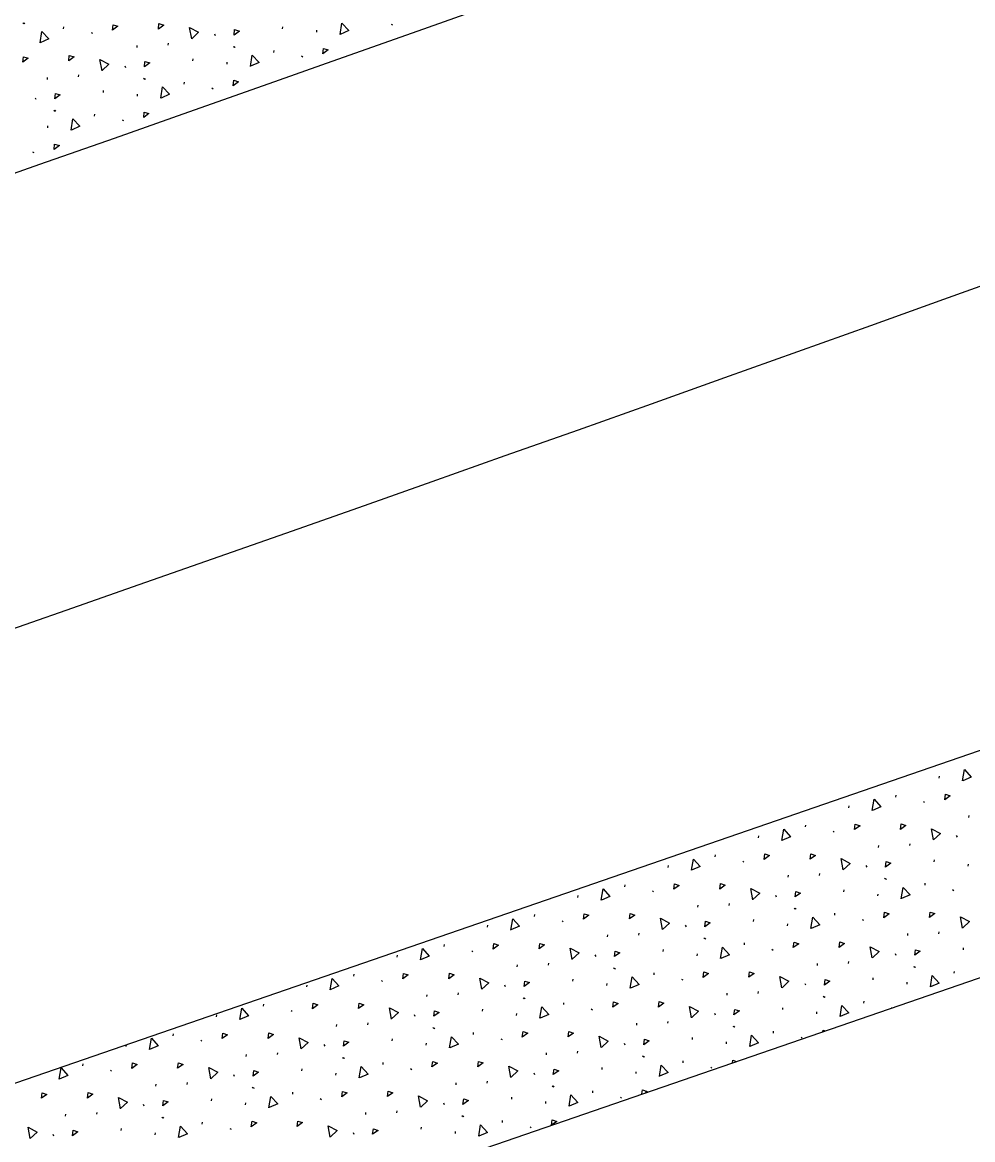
# Model space of a CAD drawing. Extents: x 2338610 to 2351914, y 366540 to 376484.
# Drawn here: x 2348488.66 to 2348515.22, y 367603.19 to 367634.41 of the extents above; entities that cross this region are included whole.
import ezdxf

# ---------------------------------------------------------------- set-up
doc = ezdxf.new("R2010")
doc.units = 0
for name, color, linetype in [('RD_HC_Cl', 7, 'Continuous'), ('RD_PD_ConcMed', 7, 'Continuous'), ('RD_PD_Final_LnLine', 7, 'Continuous'), ('RD_PD_Final_TrvlWay', 7, 'Continuous')]:
    doc.layers.add(name, color=color, linetype=linetype)

msp = doc.modelspace()

# ---------------------------------------------------------------- linework, layer by layer
at = {"layer": 'RD_HC_Cl'}
msp.add_arc((2347533.93, 370355.677), 2880.79, 281.440729, 295.940729, dxfattribs=at)
at = {"layer": 'RD_PD_ConcMed'}
for p, q in [((2348488.675, 367634.4), (2348488.707, 367634.376)), ((2348488.7, 367634.396), (2348488.732, 367634.372)), ((2348489.812, 367634.233), (2348489.816, 367634.287)), ((2348490.585, 367634.131), (2348490.617, 367634.107)), ((2348494.027, 367634.089), (2348494.049, 367634.043)), ((2348495.934, 367634.232), (2348495.938, 367634.286)), ((2348496.887, 367634.134), (2348496.891, 367634.189)), ((2348498.968, 367634.362), (2348499, 367634.338)), ((2348491.866, 367633.709), (2348491.87, 367633.764)), ((2348492.737, 367633.778), (2348492.741, 367633.832)), ((2348494.553, 367633.74), (2348494.585, 367633.716)), ((2348494.578, 367633.736), (2348494.61, 367633.712)), ((2348495.691, 367633.573), (2348495.695, 367633.628)), ((2348496.464, 367633.471), (2348496.496, 367633.447)), ((2348491.522, 367633.197), (2348491.544, 367633.152)), ((2348493.429, 367633.34), (2348493.433, 367633.395)), ((2348494.383, 367633.243), (2348494.387, 367633.297)), ((2348489.361, 367632.818), (2348489.366, 367632.872)), ((2348490.233, 367632.886), (2348490.237, 367632.941)), ((2348492.048, 367632.849), (2348492.081, 367632.825)), ((2348492.074, 367632.845), (2348492.106, 367632.821)), ((2348490.924, 367632.449), (2348490.928, 367632.504)), ((2348493.186, 367632.682), (2348493.19, 367632.736)), ((2348493.959, 367632.58), (2348493.991, 367632.556)), ((2348489.018, 367632.306), (2348489.04, 367632.261)), ((2348491.878, 367632.352), (2348491.882, 367632.406)), ((2348489.544, 367631.958), (2348489.576, 367631.934)), ((2348489.569, 367631.953), (2348489.601, 367631.929)), ((2348490.681, 367631.79), (2348490.686, 367631.845)), ((2348491.454, 367631.688), (2348491.486, 367631.664)), ((2348489.373, 367631.46), (2348489.377, 367631.515)), ((2348488.949, 367630.797), (2348488.981, 367630.773)), ((2348514.281, 367613.298), (2348514.286, 367613.353)), ((2348513.072, 367612.765), (2348513.077, 367612.819)), ((2348513.842, 367612.645), (2348513.874, 367612.62)), ((2348511.756, 367612.464), (2348511.762, 367612.519)), ((2348515.113, 367612.194), (2348515.119, 367612.249)), ((2348510.548, 367611.931), (2348510.553, 367611.985)), ((2348509.232, 367611.63), (2348509.238, 367611.685)), ((2348511.318, 367611.811), (2348511.349, 367611.786)), ((2348514.758, 367611.69), (2348514.779, 367611.645)), ((2348512.589, 367611.36), (2348512.595, 367611.414)), ((2348513.462, 367611.409), (2348513.467, 367611.463)), ((2348508.023, 367611.096), (2348508.029, 367611.151)), ((2348508.793, 367610.977), (2348508.825, 367610.952)), ((2348514.143, 367610.956), (2348514.148, 367611.01)), ((2348506.708, 367610.796), (2348506.713, 367610.851)), ((2348512.234, 367610.856), (2348512.255, 367610.81)), ((2348515.094, 367610.837), (2348515.1, 367610.891)), ((2348510.065, 367610.526), (2348510.07, 367610.58)), ((2348510.937, 367610.575), (2348510.943, 367610.629)), ((2348512.752, 367610.496), (2348512.783, 367610.471)), ((2348512.777, 367610.491), (2348512.808, 367610.466)), ((2348513.885, 367610.303), (2348513.891, 367610.357)), ((2348505.499, 367610.262), (2348505.504, 367610.317)), ((2348506.269, 367610.143), (2348506.301, 367610.118)), ((2348511.619, 367610.122), (2348511.624, 367610.176)), ((2348512.57, 367610.003), (2348512.575, 367610.057)), ((2348514.655, 367610.183), (2348514.687, 367610.159)), ((2348504.183, 367609.962), (2348504.189, 367610.016)), ((2348507.54, 367609.692), (2348507.546, 367609.746)), ((2348508.413, 367609.74), (2348508.418, 367609.795)), ((2348509.709, 367610.022), (2348509.73, 367609.976)), ((2348502.974, 367609.428), (2348502.98, 367609.483)), ((2348510.227, 367609.662), (2348510.259, 367609.637)), ((2348510.252, 367609.657), (2348510.284, 367609.632)), ((2348511.361, 367609.469), (2348511.366, 367609.523)), ((2348501.659, 367609.128), (2348501.664, 367609.182)), ((2348503.745, 367609.309), (2348503.776, 367609.284)), ((2348507.185, 367609.188), (2348507.206, 367609.142)), ((2348509.094, 367609.288), (2348509.1, 367609.342)), ((2348510.046, 367609.169), (2348510.051, 367609.223)), ((2348512.131, 367609.349), (2348512.163, 367609.325)), ((2348505.016, 367608.858), (2348505.021, 367608.912)), ((2348505.888, 367608.906), (2348505.894, 367608.961)), ((2348507.703, 367608.828), (2348507.735, 367608.803)), ((2348507.728, 367608.823), (2348507.76, 367608.798)), ((2348513.402, 367608.898), (2348513.408, 367608.953)), ((2348514.275, 367608.947), (2348514.28, 367609.001)), ((2348500.45, 367608.594), (2348500.456, 367608.648)), ((2348501.22, 367608.474), (2348501.252, 367608.45)), ((2348506.57, 367608.453), (2348506.575, 367608.508)), ((2348508.837, 367608.635), (2348508.842, 367608.689)), ((2348509.607, 367608.515), (2348509.638, 367608.49)), ((2348514.956, 367608.494), (2348514.962, 367608.549)), ((2348499.135, 367608.294), (2348499.14, 367608.348)), ((2348504.661, 367608.354), (2348504.682, 367608.308)), ((2348507.521, 367608.334), (2348507.527, 367608.389)), ((2348511.751, 367608.113), (2348511.756, 367608.167)), ((2348513.047, 367608.394), (2348513.068, 367608.349)), ((2348502.492, 367608.024), (2348502.497, 367608.078)), ((2348503.364, 367608.072), (2348503.369, 367608.127)), ((2348505.179, 367607.994), (2348505.21, 367607.969)), ((2348505.204, 367607.989), (2348505.235, 367607.964)), ((2348506.312, 367607.801), (2348506.318, 367607.855)), ((2348510.878, 367608.064), (2348510.884, 367608.119)), ((2348513.565, 367608.034), (2348513.597, 367608.01)), ((2348513.59, 367608.029), (2348513.622, 367608.005)), ((2348514.699, 367607.841), (2348514.704, 367607.896)), ((2348497.926, 367607.76), (2348497.931, 367607.814)), ((2348498.696, 367607.64), (2348498.727, 367607.616)), ((2348504.046, 367607.619), (2348504.051, 367607.674)), ((2348504.997, 367607.5), (2348505.002, 367607.555)), ((2348507.082, 367607.681), (2348507.114, 367607.656)), ((2348510.523, 367607.56), (2348510.544, 367607.515)), ((2348512.432, 367607.66), (2348512.437, 367607.714)), ((2348513.383, 367607.541), (2348513.389, 367607.595)), ((2348496.61, 367607.46), (2348496.616, 367607.514)), ((2348499.967, 367607.19), (2348499.973, 367607.244)), ((2348500.84, 367607.238), (2348500.845, 367607.293)), ((2348502.136, 367607.52), (2348502.157, 367607.474)), ((2348508.354, 367607.23), (2348508.359, 367607.285)), ((2348509.226, 367607.279), (2348509.232, 367607.333)), ((2348495.401, 367606.926), (2348495.407, 367606.98)), ((2348502.654, 367607.16), (2348502.686, 367607.135)), ((2348502.679, 367607.155), (2348502.711, 367607.13)), ((2348503.788, 367606.966), (2348503.793, 367607.021)), ((2348511.041, 367607.2), (2348511.072, 367607.176)), ((2348511.066, 367607.195), (2348511.097, 367607.171)), ((2348512.174, 367607.007), (2348512.18, 367607.062)), ((2348494.086, 367606.626), (2348494.091, 367606.68)), ((2348496.172, 367606.806), (2348496.203, 367606.782)), ((2348499.612, 367606.686), (2348499.633, 367606.64)), ((2348501.521, 367606.785), (2348501.527, 367606.84)), ((2348502.472, 367606.666), (2348502.478, 367606.721)), ((2348504.558, 367606.847), (2348504.59, 367606.822)), ((2348507.998, 367606.726), (2348508.019, 367606.681)), ((2348509.908, 367606.826), (2348509.913, 367606.88)), ((2348510.859, 367606.707), (2348510.864, 367606.761)), ((2348512.945, 367606.888), (2348512.958, 367606.877)), ((2348497.443, 367606.355), (2348497.448, 367606.41)), ((2348498.315, 367606.404), (2348498.321, 367606.458)), ((2348500.13, 367606.326), (2348500.161, 367606.301)), ((2348500.155, 367606.321), (2348500.187, 367606.296)), ((2348505.829, 367606.396), (2348505.835, 367606.45)), ((2348506.702, 367606.445), (2348506.707, 367606.499)), ((2348508.516, 367606.366), (2348508.548, 367606.342)), ((2348508.541, 367606.361), (2348508.573, 367606.336)), ((2348492.877, 367606.092), (2348492.882, 367606.146)), ((2348493.647, 367605.972), (2348493.679, 367605.947)), ((2348498.997, 367605.951), (2348499.002, 367606.006)), ((2348501.264, 367606.132), (2348501.269, 367606.187)), ((2348502.034, 367606.013), (2348502.065, 367605.988)), ((2348507.383, 367605.992), (2348507.389, 367606.046)), ((2348509.65, 367606.173), (2348509.655, 367606.227)), ((2348510.42, 367606.053), (2348510.452, 367606.029)), ((2348491.562, 367605.792), (2348491.567, 367605.846)), ((2348497.088, 367605.852), (2348497.109, 367605.806)), ((2348499.948, 367605.832), (2348499.953, 367605.887)), ((2348504.177, 367605.611), (2348504.183, 367605.665)), ((2348505.474, 367605.892), (2348505.495, 367605.846)), ((2348508.335, 367605.873), (2348508.34, 367605.927)), ((2348494.919, 367605.521), (2348494.924, 367605.576)), ((2348495.791, 367605.57), (2348495.796, 367605.624)), ((2348497.606, 367605.491), (2348497.637, 367605.467)), ((2348497.631, 367605.486), (2348497.662, 367605.462)), ((2348498.739, 367605.298), (2348498.745, 367605.353)), ((2348503.305, 367605.562), (2348503.31, 367605.616)), ((2348505.992, 367605.532), (2348506.024, 367605.507)), ((2348506.017, 367605.527), (2348506.049, 367605.502)), ((2348507.126, 367605.339), (2348507.131, 367605.393)), ((2348490.353, 367605.258), (2348490.358, 367605.312)), ((2348491.123, 367605.138), (2348491.154, 367605.113)), ((2348496.473, 367605.117), (2348496.478, 367605.171)), ((2348497.424, 367604.998), (2348497.429, 367605.052)), ((2348499.509, 367605.179), (2348499.541, 367605.154)), ((2348502.95, 367605.058), (2348502.971, 367605.012)), ((2348504.859, 367605.158), (2348504.864, 367605.212)), ((2348505.81, 367605.039), (2348505.816, 367605.093)), ((2348507.896, 367605.219), (2348507.927, 367605.195)), ((2348489.037, 367604.957), (2348489.04, 367604.98)), ((2348492.394, 367604.687), (2348492.4, 367604.742)), ((2348493.267, 367604.736), (2348493.272, 367604.79)), ((2348494.563, 367605.017), (2348494.584, 367604.972)), ((2348500.781, 367604.728), (2348500.786, 367604.782)), ((2348501.653, 367604.776), (2348501.659, 367604.831)), ((2348495.081, 367604.657), (2348495.113, 367604.633)), ((2348495.106, 367604.652), (2348495.138, 367604.628)), ((2348496.215, 367604.464), (2348496.22, 367604.519)), ((2348503.468, 367604.698), (2348503.499, 367604.673)), ((2348503.493, 367604.693), (2348503.524, 367604.668)), ((2348504.601, 367604.505), (2348504.607, 367604.559)), ((2348492.039, 367604.183), (2348492.06, 367604.138)), ((2348493.948, 367604.283), (2348493.954, 367604.337)), ((2348494.899, 367604.164), (2348494.905, 367604.218)), ((2348496.985, 367604.345), (2348497.017, 367604.32)), ((2348500.425, 367604.224), (2348500.446, 367604.178)), ((2348502.335, 367604.324), (2348502.34, 367604.378)), ((2348503.286, 367604.205), (2348503.291, 367604.259)), ((2348505.371, 367604.385), (2348505.403, 367604.361)), ((2348489.87, 367603.853), (2348489.875, 367603.907)), ((2348490.742, 367603.902), (2348490.748, 367603.956)), ((2348492.557, 367603.823), (2348492.588, 367603.799)), ((2348492.582, 367603.818), (2348492.613, 367603.794)), ((2348498.256, 367603.894), (2348498.262, 367603.948)), ((2348499.129, 367603.942), (2348499.134, 367603.997)), ((2348500.943, 367603.864), (2348500.975, 367603.839)), ((2348500.968, 367603.859), (2348501, 367603.834)), ((2348491.424, 367603.449), (2348491.429, 367603.503)), ((2348493.69, 367603.63), (2348493.696, 367603.684)), ((2348494.461, 367603.51), (2348494.492, 367603.486)), ((2348499.81, 367603.489), (2348499.816, 367603.544)), ((2348502.077, 367603.671), (2348502.082, 367603.725)), ((2348502.847, 367603.551), (2348502.879, 367603.526)), ((2348489.515, 367603.349), (2348489.536, 367603.304)), ((2348492.375, 367603.33), (2348492.38, 367603.384)), ((2348497.901, 367603.39), (2348497.922, 367603.344)), ((2348500.761, 367603.37), (2348500.767, 367603.425))]:
    msp.add_line(p, q, dxfattribs=at)
for points in [[(2348492.462, 367634.224), (2348492.478, 367634.378), (2348492.61, 367634.336), (2348492.462, 367634.224)], [(2348497.54, 367634.072), (2348497.586, 367634.389), (2348497.783, 367634.182), (2348497.545, 367634.074)], [(2348489.157, 367633.841), (2348489.203, 367634.158), (2348489.4, 367633.951), (2348489.162, 367633.842)], [(2348491.182, 367634.19), (2348491.199, 367634.343), (2348491.331, 367634.302), (2348491.182, 367634.19)], [(2348493.393, 367633.95), (2348493.328, 367634.263), (2348493.584, 367634.137), (2348493.397, 367633.953)], [(2348494.577, 367634.055), (2348494.593, 367634.208), (2348494.725, 367634.167), (2348494.577, 367634.055)], [(2348488.678, 367633.299), (2348488.694, 367633.452), (2348488.826, 367633.411), (2348488.678, 367633.299)], [(2348489.957, 367633.333), (2348489.973, 367633.486), (2348490.106, 367633.445), (2348489.957, 367633.333)], [(2348495.035, 367633.181), (2348495.081, 367633.498), (2348495.279, 367633.291), (2348495.04, 367633.183)], [(2348497.061, 367633.53), (2348497.077, 367633.683), (2348497.21, 367633.642), (2348497.061, 367633.53)], [(2348490.888, 367633.058), (2348490.823, 367633.372), (2348491.079, 367633.245), (2348490.892, 367633.062)], [(2348492.072, 367633.164), (2348492.088, 367633.317), (2348492.221, 367633.276), (2348492.072, 367633.164)], [(2348492.53, 367632.289), (2348492.577, 367632.606), (2348492.774, 367632.4), (2348492.536, 367632.291)], [(2348494.556, 367632.639), (2348494.572, 367632.792), (2348494.705, 367632.751), (2348494.556, 367632.639)], [(2348489.567, 367632.272), (2348489.584, 367632.426), (2348489.716, 367632.384), (2348489.567, 367632.272)], [(2348492.052, 367631.748), (2348492.068, 367631.901), (2348492.2, 367631.86), (2348492.052, 367631.748)], [(2348490.026, 367631.398), (2348490.072, 367631.715), (2348490.269, 367631.508), (2348490.031, 367631.4)], [(2348489.547, 367630.856), (2348489.563, 367631.01), (2348489.695, 367630.968), (2348489.547, 367630.856)], [(2348514.932, 367613.221), (2348514.985, 367613.537), (2348515.178, 367613.326), (2348514.937, 367613.223)], [(2348514.441, 367612.691), (2348514.46, 367612.843), (2348514.592, 367612.799), (2348514.441, 367612.691)], [(2348512.408, 367612.387), (2348512.461, 367612.703), (2348512.653, 367612.492), (2348512.413, 367612.389)], [(2348511.916, 367611.857), (2348511.936, 367612.009), (2348512.068, 367611.965), (2348511.916, 367611.857)], [(2348513.196, 367611.862), (2348513.216, 367612.014), (2348513.347, 367611.97), (2348513.196, 367611.862)], [(2348509.883, 367611.553), (2348509.937, 367611.869), (2348510.129, 367611.658), (2348509.888, 367611.555)], [(2348514.121, 367611.566), (2348514.063, 367611.881), (2348514.316, 367611.748), (2348514.125, 367611.569)], [(2348507.359, 367610.719), (2348507.412, 367611.035), (2348507.605, 367610.824), (2348507.364, 367610.721)], [(2348509.392, 367611.023), (2348509.412, 367611.175), (2348509.543, 367611.131), (2348509.392, 367611.023)], [(2348510.672, 367611.028), (2348510.691, 367611.18), (2348510.823, 367611.136), (2348510.672, 367611.028)], [(2348511.596, 367610.732), (2348511.539, 367611.047), (2348511.792, 367610.914), (2348511.601, 367610.735)], [(2348512.782, 367610.81), (2348512.802, 367610.963), (2348512.934, 367610.919), (2348512.782, 367610.81)], [(2348506.868, 367610.188), (2348506.887, 367610.341), (2348507.019, 367610.297), (2348506.868, 367610.188)], [(2348508.147, 367610.194), (2348508.167, 367610.346), (2348508.299, 367610.302), (2348508.147, 367610.194)], [(2348504.834, 367609.885), (2348504.888, 367610.201), (2348505.08, 367609.99), (2348504.84, 367609.887)], [(2348509.072, 367609.898), (2348509.014, 367610.213), (2348509.267, 367610.08), (2348509.076, 367609.901)], [(2348510.258, 367609.976), (2348510.278, 367610.129), (2348510.409, 367610.084), (2348510.258, 367609.976)], [(2348513.221, 367609.926), (2348513.274, 367610.241), (2348513.467, 367610.03), (2348513.226, 367609.927)], [(2348504.343, 367609.354), (2348504.363, 367609.507), (2348504.494, 367609.463), (2348504.343, 367609.354)], [(2348505.623, 367609.359), (2348505.643, 367609.512), (2348505.774, 367609.468), (2348505.623, 367609.359)], [(2348510.697, 367609.091), (2348510.75, 367609.407), (2348510.943, 367609.196), (2348510.702, 367609.093)], [(2348512.73, 367609.395), (2348512.749, 367609.548), (2348512.881, 367609.503), (2348512.73, 367609.395)], [(2348514.009, 367609.4), (2348514.029, 367609.553), (2348514.161, 367609.508), (2348514.009, 367609.4)], [(2348514.934, 367609.104), (2348514.876, 367609.419), (2348515.129, 367609.287), (2348514.938, 367609.108)], [(2348502.31, 367609.051), (2348502.364, 367609.367), (2348502.556, 367609.156), (2348502.315, 367609.053)], [(2348506.548, 367609.064), (2348506.49, 367609.379), (2348506.743, 367609.246), (2348506.552, 367609.067)], [(2348507.734, 367609.142), (2348507.753, 367609.295), (2348507.885, 367609.25), (2348507.734, 367609.142)], [(2348499.786, 367608.217), (2348499.839, 367608.533), (2348500.032, 367608.321), (2348499.791, 367608.218)], [(2348501.819, 367608.52), (2348501.839, 367608.673), (2348501.97, 367608.629), (2348501.819, 367608.52)], [(2348503.099, 367608.525), (2348503.118, 367608.678), (2348503.25, 367608.634), (2348503.099, 367608.525)], [(2348504.023, 367608.23), (2348503.965, 367608.545), (2348504.219, 367608.412), (2348504.028, 367608.233)], [(2348508.172, 367608.257), (2348508.226, 367608.573), (2348508.418, 367608.362), (2348508.177, 367608.259)], [(2348510.205, 367608.561), (2348510.225, 367608.714), (2348510.357, 367608.669), (2348510.205, 367608.561)], [(2348511.485, 367608.566), (2348511.505, 367608.719), (2348511.636, 367608.674), (2348511.485, 367608.566)], [(2348512.41, 367608.27), (2348512.352, 367608.585), (2348512.605, 367608.453), (2348512.414, 367608.274)], [(2348513.596, 367608.348), (2348513.616, 367608.501), (2348513.747, 367608.457), (2348513.596, 367608.348)], [(2348505.209, 367608.308), (2348505.229, 367608.461), (2348505.361, 367608.416), (2348505.209, 367608.308)], [(2348499.295, 367607.686), (2348499.314, 367607.839), (2348499.446, 367607.795), (2348499.295, 367607.686)], [(2348500.574, 367607.691), (2348500.594, 367607.844), (2348500.725, 367607.8), (2348500.574, 367607.691)], [(2348507.681, 367607.727), (2348507.701, 367607.879), (2348507.832, 367607.835), (2348507.681, 367607.727)], [(2348508.961, 367607.732), (2348508.98, 367607.884), (2348509.112, 367607.84), (2348508.961, 367607.732)], [(2348497.261, 367607.383), (2348497.315, 367607.698), (2348497.507, 367607.487), (2348497.267, 367607.384)], [(2348501.499, 367607.395), (2348501.441, 367607.71), (2348501.694, 367607.578), (2348501.503, 367607.399)], [(2348502.685, 367607.474), (2348502.705, 367607.626), (2348502.836, 367607.582), (2348502.685, 367607.474)], [(2348505.648, 367607.423), (2348505.701, 367607.739), (2348505.894, 367607.528), (2348505.653, 367607.425)], [(2348509.885, 367607.436), (2348509.828, 367607.751), (2348510.081, 367607.619), (2348509.89, 367607.439)], [(2348511.072, 367607.514), (2348511.091, 367607.667), (2348511.223, 367607.623), (2348511.072, 367607.514)], [(2348514.034, 367607.464), (2348514.088, 367607.78), (2348514.28, 367607.569), (2348514.04, 367607.466)], [(2348496.77, 367606.852), (2348496.79, 367607.005), (2348496.921, 367606.96), (2348496.77, 367606.852)], [(2348498.05, 367606.857), (2348498.07, 367607.01), (2348498.201, 367606.965), (2348498.05, 367606.857)], [(2348503.123, 367606.589), (2348503.177, 367606.905), (2348503.369, 367606.694), (2348503.129, 367606.591)], [(2348505.157, 367606.893), (2348505.176, 367607.045), (2348505.308, 367607.001), (2348505.157, 367606.893)], [(2348506.436, 367606.898), (2348506.456, 367607.05), (2348506.588, 367607.006), (2348506.436, 367606.898)], [(2348507.361, 367606.602), (2348507.303, 367606.917), (2348507.556, 367606.784), (2348507.365, 367606.605)], [(2348511.51, 367606.63), (2348511.563, 367606.946), (2348511.756, 367606.734), (2348511.515, 367606.632)], [(2348513.563, 367607.085), (2348513.563, 367607.086), (2348513.564, 367607.086)], [(2348494.737, 367606.549), (2348494.79, 367606.864), (2348494.983, 367606.653), (2348494.742, 367606.55)], [(2348498.974, 367606.561), (2348498.917, 367606.876), (2348499.17, 367606.744), (2348498.979, 367606.565)], [(2348500.161, 367606.64), (2348500.18, 367606.792), (2348500.312, 367606.748), (2348500.161, 367606.64)], [(2348508.547, 367606.68), (2348508.567, 367606.833), (2348508.698, 367606.789), (2348508.547, 367606.68)], [(2348492.213, 367605.714), (2348492.266, 367606.03), (2348492.459, 367605.819), (2348492.218, 367605.716)], [(2348494.246, 367606.018), (2348494.266, 367606.171), (2348494.397, 367606.126), (2348494.246, 367606.018)], [(2348495.526, 367606.023), (2348495.545, 367606.176), (2348495.677, 367606.131), (2348495.526, 367606.023)], [(2348496.45, 367605.727), (2348496.392, 367606.042), (2348496.645, 367605.91), (2348496.454, 367605.731)], [(2348500.599, 367605.755), (2348500.653, 367606.071), (2348500.845, 367605.86), (2348500.604, 367605.757)], [(2348502.632, 367606.059), (2348502.652, 367606.211), (2348502.784, 367606.167), (2348502.632, 367606.059)], [(2348503.912, 367606.064), (2348503.932, 367606.216), (2348504.063, 367606.172), (2348503.912, 367606.064)], [(2348504.837, 367605.768), (2348504.779, 367606.083), (2348505.032, 367605.95), (2348504.841, 367605.771)], [(2348506.023, 367605.846), (2348506.042, 367605.999), (2348506.174, 367605.955), (2348506.023, 367605.846)], [(2348508.986, 367605.796), (2348509.039, 367606.111), (2348509.232, 367605.9), (2348508.991, 367605.797)], [(2348511.034, 367606.214), (2348511.038, 367606.252), (2348511.092, 367606.234)], [(2348497.636, 367605.806), (2348497.656, 367605.958), (2348497.788, 367605.914), (2348497.636, 367605.806)], [(2348493.001, 367605.189), (2348493.021, 367605.342), (2348493.152, 367605.297), (2348493.001, 367605.189)], [(2348500.108, 367605.224), (2348500.128, 367605.377), (2348500.259, 367605.333), (2348500.108, 367605.224)], [(2348501.388, 367605.229), (2348501.407, 367605.382), (2348501.539, 367605.338), (2348501.388, 367605.229)], [(2348508.504, 367605.342), (2348508.514, 367605.418), (2348508.62, 367605.382)], [(2348489.688, 367604.88), (2348489.742, 367605.196), (2348489.934, 367604.985), (2348489.694, 367604.882)], [(2348491.721, 367605.184), (2348491.741, 367605.337), (2348491.873, 367605.292), (2348491.721, 367605.184)], [(2348493.926, 367604.893), (2348493.868, 367605.208), (2348494.121, 367605.076), (2348493.93, 367604.897)], [(2348495.112, 367604.971), (2348495.132, 367605.124), (2348495.263, 367605.08), (2348495.112, 367604.971)], [(2348498.075, 367604.921), (2348498.128, 367605.237), (2348498.321, 367605.026), (2348498.08, 367604.923)], [(2348502.312, 367604.934), (2348502.255, 367605.249), (2348502.508, 367605.116), (2348502.317, 367604.937)], [(2348503.498, 367605.012), (2348503.518, 367605.165), (2348503.65, 367605.12), (2348503.498, 367605.012)], [(2348506.461, 367604.962), (2348506.515, 367605.277), (2348506.707, 367605.066), (2348506.466, 367604.963)], [(2348489.197, 367604.35), (2348489.217, 367604.502), (2348489.348, 367604.458), (2348489.197, 367604.35)], [(2348490.477, 367604.355), (2348490.497, 367604.507), (2348490.628, 367604.463), (2348490.477, 367604.355)], [(2348497.584, 367604.39), (2348497.603, 367604.543), (2348497.735, 367604.499), (2348497.584, 367604.39)], [(2348498.863, 367604.395), (2348498.883, 367604.548), (2348499.015, 367604.504), (2348498.863, 367604.395)], [(2348499.788, 367604.1), (2348499.73, 367604.415), (2348499.983, 367604.282), (2348499.792, 367604.103)], [(2348503.937, 367604.127), (2348503.99, 367604.443), (2348504.183, 367604.232), (2348503.942, 367604.129)], [(2348505.975, 367604.47), (2348505.99, 367604.584), (2348506.121, 367604.539), (2348506.071, 367604.503)], [(2348491.401, 367604.059), (2348491.344, 367604.374), (2348491.597, 367604.241), (2348491.406, 367604.062)], [(2348492.588, 367604.137), (2348492.607, 367604.29), (2348492.739, 367604.246), (2348492.588, 367604.137)], [(2348495.55, 367604.087), (2348495.604, 367604.403), (2348495.796, 367604.191), (2348495.556, 367604.089)], [(2348500.974, 367604.178), (2348500.994, 367604.331), (2348501.125, 367604.286), (2348500.974, 367604.178)], [(2348488.877, 367603.225), (2348488.819, 367603.54), (2348489.072, 367603.407), (2348488.881, 367603.228)], [(2348493.026, 367603.253), (2348493.08, 367603.568), (2348493.272, 367603.357), (2348493.031, 367603.254)], [(2348495.059, 367603.556), (2348495.079, 367603.709), (2348495.21, 367603.665), (2348495.059, 367603.556)], [(2348496.339, 367603.561), (2348496.359, 367603.714), (2348496.49, 367603.67), (2348496.339, 367603.561)], [(2348497.264, 367603.266), (2348497.206, 367603.581), (2348497.459, 367603.448), (2348497.268, 367603.269)], [(2348498.45, 367603.344), (2348498.469, 367603.497), (2348498.601, 367603.452), (2348498.45, 367603.344)], [(2348501.413, 367603.293), (2348501.466, 367603.609), (2348501.658, 367603.398), (2348501.418, 367603.295)], [(2348503.446, 367603.599), (2348503.465, 367603.75), (2348503.597, 367603.705), (2348503.451, 367603.6)], [(2348490.063, 367603.303), (2348490.083, 367603.456), (2348490.214, 367603.412), (2348490.063, 367603.303)]]:
    msp.add_lwpolyline(points, dxfattribs=at)
at = {"layer": 'RD_PD_Final_LnLine'}
for centre, radius, start, end in [((2347533.93, 370355.677), 2859.79, 280.380274, 291.465397), ((2347533.93, 370355.677), 2847.79, 280.380274, 290.498626), ((2347533.93, 370355.677), 2887.79, 280.380274, 291.594881), ((2348305.978, 368079.244), 480, 288.73428, 299.457), ((2347533.93, 370355.677), 2899.79, 280.380274, 291.348467)]:
    msp.add_arc(centre, radius, start, end, dxfattribs=at)
at = {"layer": 'RD_PD_Final_TrvlWay'}
for p, q in [((2348485.462, 367603.747), (2348626.972, 367652.514)), ((2348487.417, 367598.075), (2348629.026, 367646.876))]:
    msp.add_line(p, q, dxfattribs=at)

doc.saveas('drawing.dxf')
